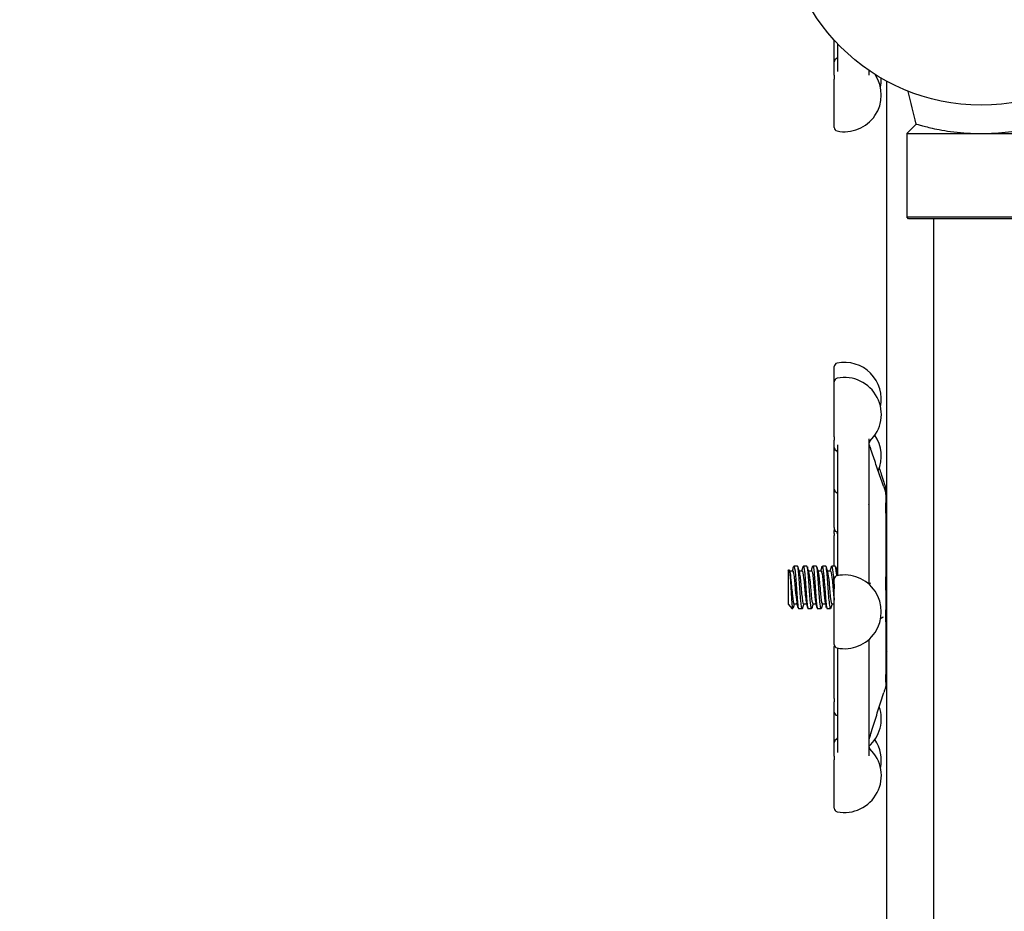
# Model space of a CAD drawing. Header units: inches. Extents: x 24 to 1128, y -69 to 748.
# Tile 338 of 656: x 447.18 to 455.86, y 675.49 to 683.35. Entities that reach past the tile are written whole.
import ezdxf

# ---------------------------------------------------------------- set-up
doc = ezdxf.new("R2010")
doc.units = ezdxf.units.IN
doc.header["$LTSCALE"] = 32
doc.header["$MEASUREMENT"] = 0
doc.layers.add('Dimension (ANSI)', color=7, linetype='Continuous', lineweight=25)
doc.layers.add('Visible (ANSI)', color=7, linetype='Continuous', lineweight=30)
doc.styles.add('Note Text (ANSI)', font='tahoma.ttf')
doc.dimstyles.new('SB Fraction-16 (ANSI)', dxfattribs={"dimscale": 32, "dimtxt": 0.125, "dimasz": 0.098425, "dimexe": 0.125, "dimexo": 0.0625, "dimgap": 0.031496, "dimtad": 0, "dimtih": 1, "dimtoh": 1, "dimdec": 4, "dimrnd": 1e-08, "dimzin": 0, "dimdsep": 46, "dimlunit": 5, "dimtxsty": 'Note Text (ANSI)', "dimcen": 0.09, "dimdle": 0.393701, "dimclrd": 256, "dimclre": 256, "dimclrt": 256, "dimadec": 0, "dimazin": 3, "dimtfac": 0.96, "dimtofl": 0, "dimtmove": 0, "dimatfit": 3, "dimfxl": 1, "dimfrac": 2, "dimtolj": 1, "dimtzin": 12, "dimlwd": -1, "dimlwe": -1, "dimarcsym": 0})

# ---------------------------------------------------------------- blocks, each defined once
blk = doc.blocks.new('*D18')
at = {"layer": 'Defpoints', "color": 0, "transparency": 16777216}
for p in [(468.7806, 692.6685), (316.9743, 544.6685), (468.7806, 544.6685)]:
    blk.add_point(p, dxfattribs=at)
at = {"layer": 'Dimension (ANSI)', "transparency": 16777216}
for p, q in [((466.7806, 692.6685), (312.9743, 692.6685)), ((316.9743, 689.5189), (316.9743, 626.7677)), ((316.9743, 547.8181), (316.9743, 620.5693)), ((466.7806, 544.6685), (312.9743, 544.6685))]:
    blk.add_line(p, q, dxfattribs=at)
for points in [[(316.4494, 689.5189), (317.4993, 689.5189), (316.9743, 692.6685)], [(316.4494, 547.8181), (317.4993, 547.8181), (316.9743, 544.6685)]]:
    blk.add_solid(points, dxfattribs=at)
at = {"layer": 'Dimension (ANSI)', "transparency": 16777216, "insert": (312.8723, 625.7599), "char_height": 4, "attachment_point": 1, "style": 'Note Text (ANSI)'}
blk.add_mtext('\\A1;148', dxfattribs=at)

msp = doc.modelspace()

# ---------------------------------------------------------------- linework, layer by layer
at = {"layer": 'Visible (ANSI)'}
for p, q in [((454.36292, 682.98011), (454.36292, 683.17109)), ((454.39417, 682.89427), (454.39417, 683.1376)), ((454.36292, 682.86212), (454.36292, 682.98011)), ((454.66667, 682.90596), (454.66667, 682.86257)), ((454.36292, 682.86212), (454.36292, 682.82823)), ((454.36292, 682.40173), (454.36292, 682.82823)), ((454.82542, 673.83215), (454.82542, 682.80885)), ((455.08562, 682.43211), (455.00167, 682.34815)), ((455.00167, 682.34815), (456.31417, 682.34815)), ((455.00167, 682.34815), (455.00167, 681.61378)), ((455.00167, 681.61378), (456.31417, 681.61378)), ((455.01729, 681.59815), (455.00167, 681.61378)), ((456.29854, 681.59815), (455.01729, 681.59815)), ((455.23792, 681.59815), (455.23792, 640.98303)), ((454.36292, 680.16104), (454.36292, 680.29386)), ((454.36292, 679.67531), (454.36292, 680.16104)), ((454.36292, 679.67531), (454.36292, 679.64718)), ((454.36292, 679.58265), (454.36292, 679.64718)), ((454.39417, 678.45988), (454.39417, 679.60507)), ((454.66667, 679.65725), (454.66667, 678.3777)), ((454.36292, 679.2149), (454.36292, 679.58265)), ((454.36292, 678.8748), (454.36292, 679.2149)), ((454.81667, 679.19151), (454.81667, 679.21498)), ((454.81667, 679.19154), (454.81667, 679.1744)), ((454.81667, 679.17277), (454.81667, 679.1744)), ((454.81667, 679.1679), (454.81667, 679.17269)), ((454.81667, 679.1679), (454.81667, 679.09289)), ((454.81667, 679.00291), (454.81667, 679.09289)), ((454.81667, 679.00291), (454.81667, 678.44229)), ((454.36292, 678.8748), (454.36292, 678.86755)), ((454.36292, 678.86717), (454.36292, 678.86755)), ((454.36292, 678.8226), (454.36292, 678.85051)), ((454.36292, 678.8226), (454.36292, 678.80619)), ((454.36292, 678.53529), (454.36292, 678.80619)), ((453.95542, 678.49475), (453.96361, 678.50361)), ((453.95542, 678.49475), (453.95542, 678.20087)), ((453.96842, 678.49362), (453.99709, 678.49362)), ((454.03875, 678.53529), (454.00786, 678.53529)), ((454.05175, 678.49362), (454.08042, 678.49362)), ((454.12208, 678.53529), (454.09119, 678.53529)), ((454.13509, 678.49362), (454.16375, 678.49362)), ((454.20542, 678.53529), (454.17453, 678.53529)), ((454.21842, 678.49362), (454.24709, 678.49362)), ((454.28875, 678.53529), (454.25786, 678.53529)), ((454.30175, 678.49362), (454.33042, 678.49362)), ((454.37208, 678.53529), (454.34119, 678.53529)), ((454.38509, 678.49362), (454.39417, 678.49362)), ((454.36292, 677.84507), (454.36292, 678.4207)), ((454.81667, 678.32453), (454.81667, 678.44229)), ((454.81667, 678.32453), (454.81667, 678.15054)), ((453.95582, 678.2004), (453.99288, 678.16029)), ((453.99288, 678.16029), (453.99288, 678.16963)), ((453.99708, 678.16029), (453.99288, 678.16029)), ((454.00786, 678.20196), (454.03653, 678.20196)), ((454.08042, 678.16029), (454.04953, 678.16029)), ((454.09119, 678.20196), (454.11986, 678.20196)), ((454.16375, 678.16029), (454.13286, 678.16029)), ((454.17453, 678.20196), (454.20319, 678.20196)), ((454.24708, 678.16029), (454.21619, 678.16029)), ((454.25786, 678.20196), (454.28653, 678.20196)), ((454.33042, 678.16029), (454.29953, 678.16029)), ((454.34119, 678.20196), (454.36292, 678.20196)), ((454.81667, 678.04454), (454.81667, 678.15054)), ((454.81667, 678.04454), (454.81667, 677.57959)), ((454.66667, 677.88807), (454.66667, 676.86257)), ((454.36292, 677.36885), (454.36292, 677.82841)), ((454.39417, 676.89427), (454.39417, 677.81324)), ((454.81667, 677.51331), (454.81667, 677.57959)), ((454.81667, 677.51331), (454.81667, 677.48079)), ((454.81667, 677.4806), (454.81667, 677.48079)), ((454.36292, 677.36885), (454.36292, 677.34085)), ((454.36292, 677.25003), (454.36292, 677.34085)), ((454.36292, 676.98011), (454.36292, 677.25003)), ((454.36292, 676.86212), (454.36292, 676.98011)), ((454.36292, 676.86212), (454.36292, 676.82823)), ((454.36292, 676.40173), (454.36292, 676.82823))]:
    msp.add_line(p, q, dxfattribs=at)
msp.add_circle((455.65792, 684.34815), 1.75, dxfattribs=at)
for centre, radius, start, end in [((454.39417, 682.98011), 0.03125, 120, 180), ((454.36292, 683.03424), 0.03125, 300, 329.413755), ((454.45292, 682.68954), 0.325, 258.463041, 33.251601), ((454.45292, 682.82236), 0.325, 348.209299, 2.346467), ((454.39417, 682.40173), 0.03125, 180, 258.463041), ((454.39417, 680.29386), 0.03125, 101.536959, 180), ((454.45292, 680.00604), 0.325, 348.209299, 101.536959), ((454.39417, 680.16104), 0.03125, 101.536959, 180), ((454.45292, 679.87322), 0.325, 313.449842, 101.536959), ((454.45292, 679.50546), 0.325, 336.380744, 34.45644), ((454.69792, 679.61459), 0.03125, 133.449842, 180), ((454.39417, 679.58265), 0.03125, 180, 240), ((454.36292, 679.52853), 0.03125, 0, 60), ((454.39417, 679.2149), 0.03125, 180, 240), ((454.36292, 679.16077), 0.03125, 0, 60), ((454.78542, 679.19154), 0.03125, 0, 48.711706), ((454.84792, 678.92904), 0.03125, 180, 223.94552), ((454.39417, 678.86717), 0.03125, 180, 240), ((454.39417, 678.85051), 0.03125, 164.540143, 180), ((454.36292, 678.81305), 0.03125, 0, 60), ((454.39417, 678.4207), 0.03125, 101.536959, 180), ((454.45292, 678.13288), 0.325, 258.463041, 101.536959), ((454.39417, 677.84507), 0.03125, 180, 258.463041), ((454.39417, 677.82841), 0.03125, 164.540143, 180), ((454.84792, 677.76654), 0.03125, 136.05448, 180), ((454.45292, 677.19012), 0.325, 311.152791, 19.038163), ((454.39417, 677.25003), 0.03125, 180, 258.463041), ((454.45292, 677.53784), 0.325, 258.463041, 259.585431), ((454.39417, 676.98011), 0.03125, 120, 180), ((454.36292, 677.03424), 0.03125, 300, 329.413755), ((454.45292, 676.82236), 0.325, 348.209299, 34.45644), ((454.45292, 676.68954), 0.325, 258.463041, 46.550158), ((454.69792, 676.94817), 0.03125, 180, 226.550158), ((454.39417, 676.40173), 0.03125, 180, 258.463041)]:
    msp.add_arc(centre, radius, start, end, dxfattribs=at)
for points, knots in [([(454.38982, 683.01833), (454.39073, 683.01987), (454.39152, 683.02117), (454.39283, 683.02339), (454.39335, 683.02431), (454.39391, 683.02537), (454.39406, 683.02567), (454.39417, 683.02591)], [0.51351333, 0.51351333, 0.51351333, 0.51351333, 0.55704859, 0.55704859, 0.60058386, 0.60058386, 0.62260676, 0.62260676, 0.62260676, 0.62260676]), ([(455.10262, 682.42711), (455.10781, 682.4256), (455.11408, 682.42382), (455.14592, 682.41496), (455.18307, 682.40514), (455.25183, 682.38997), (455.28032, 682.38417), (455.344, 682.373), (455.37919, 682.36763), (455.45411, 682.35852), (455.49393, 682.35478), (455.5754, 682.34975), (455.61705, 682.34847), (455.69879, 682.34847), (455.74043, 682.34975), (455.8219, 682.35478), (455.86173, 682.35852), (455.93665, 682.36763), (455.97183, 682.373), (456.03551, 682.38417), (456.064, 682.38997), (456.13277, 682.40514), (456.16992, 682.41496), (456.21864, 682.42852), (456.23021, 682.43211), (456.23021, 682.43211)], [0.3885394, 0.3885394, 0.3885394, 0.3885394, 0.5606588, 0.5606588, 1.1213177, 1.1213177, 1.4327287, 1.4327287, 1.7441397, 1.7441397, 2.0555507, 2.0555507, 2.3669617, 2.3669617, 2.6783727, 2.6783727, 2.9897837, 2.9897837, 3.3011947, 3.3011947, 3.6126057, 3.6126057, 4.1732646, 4.1732646, 4.7339234, 4.7339234, 4.7339234, 4.7339234]), ([(454.66667, 679.61497), (454.66667, 679.61418), (454.66667, 679.61339), (454.66668, 679.61213), (454.66668, 679.61171), (454.66669, 679.61104), (454.66669, 679.61083), (454.6667, 679.6105), (454.6667, 679.61039), (454.6667, 679.61015), (454.66671, 679.61002), (454.66671, 679.60983), (454.66671, 679.60976), (454.66672, 679.60966), (454.66672, 679.60963), (454.66672, 679.60955), (454.66672, 679.6095), (454.66672, 679.6094), (454.66672, 679.60935), (454.66673, 679.60929), (454.66673, 679.60927), (454.66673, 679.60922), (454.66673, 679.60921), (454.66673, 679.60919), (454.66673, 679.60919), (454.66673, 679.60919)], [0.010278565, 0.010278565, 0.010278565, 0.010278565, 0.019883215, 0.019883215, 0.024682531, 0.024682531, 0.026751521, 0.026751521, 0.027745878, 0.027745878, 0.028761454, 0.028761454, 0.029267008, 0.029267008, 0.029516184, 0.029516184, 0.030019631, 0.030019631, 0.030755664, 0.030755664, 0.031441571, 0.031441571, 0.032566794, 0.032566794, 0.03348156, 0.03348156, 0.03348156, 0.03348156]), ([(454.66669, 679.61095), (454.66676, 679.61076), (454.66685, 679.61053), (454.66705, 679.61001), (454.66716, 679.60972), (454.66901, 679.6053), (454.67101, 679.60131), (454.67351, 679.59539), (454.67448, 679.59302), (454.6778, 679.58462), (454.68016, 679.57816), (454.68332, 679.56921), (454.6841, 679.56695), (454.68488, 679.56471)], [0.09394711, 0.09394711, 0.09394711, 0.09394711, 0.09670762, 0.09670762, 0.09941434, 0.09941434, 0.13679204, 0.13679204, 0.16145778, 0.16145778, 0.2211622, 0.2211622, 0.24097602, 0.24097602, 0.24097602, 0.24097602]), ([(454.79978, 679.23362), (454.79214, 679.2557), (454.78449, 679.27778), (454.76919, 679.32193), (454.76153, 679.34401), (454.74622, 679.38815), (454.73856, 679.41022), (454.72323, 679.45437), (454.71556, 679.47644), (454.70022, 679.52057), (454.69255, 679.54264), (454.68488, 679.56471)], [0.47801542, 0.47801542, 0.47801542, 0.47801542, 0.67299233, 0.67299233, 0.86796925, 0.86796925, 1.06294616, 1.06294616, 1.25792307, 1.25792307, 1.45289998, 1.45289998, 1.45289998, 1.45289998]), ([(454.76014, 679.39945), (454.76579, 679.38174), (454.77144, 679.36404), (454.78474, 679.32233), (454.79238, 679.29833), (454.80002, 679.27433)], [1.28381628, 1.28381628, 1.28381628, 1.28381628, 1.42769616, 1.42769616, 1.62267307, 1.62267307, 1.62267307, 1.62267307]), ([(454.80002, 679.27433), (454.80195, 679.26829), (454.8039, 679.26213), (454.80738, 679.25106), (454.80894, 679.24608), (454.8111, 679.23908), (454.8118, 679.23681), (454.81309, 679.23255), (454.81369, 679.23053), (454.81484, 679.22658), (454.81529, 679.22498), (454.81577, 679.22288), (454.81589, 679.22229), (454.81609, 679.22119), (454.81616, 679.22079), (454.81628, 679.22004), (454.81632, 679.21976), (454.81638, 679.21931), (454.81641, 679.21915), (454.81645, 679.21882), (454.81647, 679.21865), (454.81652, 679.21818), (454.81655, 679.21789), (454.81659, 679.21736), (454.81661, 679.21713), (454.81662, 679.21682), (454.81663, 679.21676), (454.81663, 679.21663), (454.81664, 679.21657), (454.81664, 679.21647), (454.81664, 679.21645), (454.81664, 679.21641), (454.81664, 679.21639), (454.81664, 679.21635), (454.81665, 679.21633), (454.81665, 679.21629), (454.81665, 679.21626), (454.81666, 679.21586), (454.81667, 679.21543), (454.81667, 679.21502)], [0, 0, 0, 0, 0.04904125, 0.04904125, 0.08849266, 0.08849266, 0.10811986, 0.10811986, 0.12782693, 0.12782693, 0.15348254, 0.15348254, 0.16326303, 0.16326303, 0.16817878, 0.16817878, 0.17065213, 0.17065213, 0.17188532, 0.17188532, 0.17316402, 0.17316402, 0.17565897, 0.17565897, 0.17810714, 0.17810714, 0.17871796, 0.17871796, 0.17933326, 0.17933326, 0.17948698, 0.17948698, 0.17964227, 0.17964227, 0.17979785, 0.17979785, 0.18010973, 0.18010973, 0.18533912, 0.18533912, 0.18533912, 0.18533912]), ([(454.79978, 679.23362), (454.80151, 679.22862), (454.80326, 679.22353), (454.80686, 679.21255), (454.80874, 679.20654), (454.81135, 679.19766), (454.81219, 679.19469), (454.81335, 679.1903), (454.81374, 679.18876), (454.81461, 679.18508), (454.81503, 679.18311), (454.81547, 679.18064), (454.81557, 679.18005), (454.81571, 679.17917), (454.81574, 679.17892), (454.81581, 679.17852), (454.81583, 679.17838), (454.81587, 679.17808), (454.8159, 679.17793), (454.81593, 679.17769), (454.81594, 679.17761), (454.81597, 679.17745), (454.81598, 679.17737), (454.816, 679.17723), (454.81601, 679.17717), (454.81604, 679.177), (454.81605, 679.17691), (454.8161, 679.17657), (454.81611, 679.17653), (454.81611, 679.1765), (454.81612, 679.1765), (454.81612, 679.1765)], [0, 0, 0, 0, 0.04421352, 0.04421352, 0.09143567, 0.09143567, 0.1148414, 0.1148414, 0.12798974, 0.12798974, 0.14842503, 0.14842503, 0.15488355, 0.15488355, 0.15731825, 0.15731825, 0.15853645, 0.15853645, 0.15976362, 0.15976362, 0.16037577, 0.16037577, 0.16099044, 0.16099044, 0.16160454, 0.16160454, 0.16284514, 0.16284514, 0.16786615, 0.16786615, 0.16893992, 0.16893992, 0.16893992, 0.16893992]), ([(454.81598, 679.17736), (454.816, 679.17729), (454.81602, 679.17722), (454.81608, 679.17702), (454.81612, 679.17687), (454.81621, 679.17655), (454.81625, 679.17637), (454.81633, 679.17603), (454.81636, 679.17589), (454.81642, 679.17559), (454.81645, 679.17543), (454.81651, 679.17511), (454.81653, 679.17496), (454.81657, 679.17464), (454.81659, 679.17448), (454.81661, 679.17424), (454.81662, 679.17416), (454.81663, 679.17401), (454.81663, 679.17394), (454.81665, 679.17375), (454.81665, 679.17366), (454.81666, 679.17343), (454.81666, 679.17334), (454.81667, 679.17313), (454.81667, 679.17304), (454.81667, 679.17288), (454.81667, 679.17279), (454.81667, 679.17271)], [0.2261265, 0.2261265, 0.2261265, 0.2261265, 0.227574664, 0.227574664, 0.230038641, 0.230038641, 0.23225074, 0.23225074, 0.233479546, 0.233479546, 0.234712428, 0.234712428, 0.235932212, 0.235932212, 0.23714975, 0.23714975, 0.237762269, 0.237762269, 0.238377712, 0.238377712, 0.239624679, 0.239624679, 0.242081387, 0.242081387, 0.246210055, 0.246210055, 0.250348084, 0.250348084, 0.250348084, 0.250348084]), ([(454.6683, 679.0788), (454.6683, 679.0788), (454.6683, 679.0788), (454.66829, 679.07882), (454.66828, 679.07885), (454.66821, 679.079), (454.66816, 679.07913), (454.66803, 679.07941), (454.66797, 679.07955), (454.6678, 679.0799), (454.66769, 679.08014), (454.66729, 679.08094), (454.66698, 679.08155), (454.66667, 679.08216)], [0.092876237, 0.092876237, 0.092876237, 0.092876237, 0.093349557, 0.093349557, 0.09552105, 0.09552105, 0.097869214, 0.097869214, 0.099519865, 0.099519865, 0.10185373, 0.10185373, 0.107308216, 0.107308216, 0.107308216, 0.107308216]), ([(453.96361, 678.50361), (453.96397, 678.50401), (453.96434, 678.50411), (453.96607, 678.50322), (453.9674, 678.49842), (453.97009, 678.48113), (453.97142, 678.46861), (453.97411, 678.43723), (453.97545, 678.41852), (453.97814, 678.37717), (453.97947, 678.35486), (453.98216, 678.30946), (453.9835, 678.28681), (453.98619, 678.24419), (453.98752, 678.22472), (453.99022, 678.19164), (453.99155, 678.1785), (453.99288, 678.16963)], [-1.2427303, -1.2427303, -1.2427303, -1.2427303, -1.200467, -1.200467, -1.0416694, -1.0416694, -0.8786368, -0.8786368, -0.7113708, -0.7113708, -0.5398726, -0.5398726, -0.3641439, -0.3641439, -0.1841858, -0.1841858, 0, 0, 0, 0]), ([(453.97068, 678.48526), (453.97414, 678.47243), (453.97759, 678.44552), (453.98105, 678.4113), (453.98533, 678.369), (453.9896, 678.31669), (453.99387, 678.27582), (453.99814, 678.23497), (454.00242, 678.20668), (454.00669, 678.20253), (454.00708, 678.20215), (454.00747, 678.20197), (454.00786, 678.20199)], [6.621339, 6.621339, 6.621339, 6.621339, 7.4033745, 7.4033745, 7.4033745, 8.3701398, 8.3701398, 8.3701398, 9.3362117, 9.3362117, 9.3362117, 9.424778, 9.424778, 9.424778, 9.424778]), ([(453.99709, 678.49344), (454.00029, 678.49321), (454.00349, 678.48035), (454.00669, 678.45702), (454.01096, 678.4259), (454.01523, 678.37701), (454.01951, 678.33038), (454.02378, 678.28375), (454.02805, 678.24067), (454.03232, 678.21878), (454.03297, 678.21545), (454.03362, 678.21262), (454.03427, 678.2103)], [6.2831853, 6.2831853, 6.2831853, 6.2831853, 7.0074496, 7.0074496, 7.0074496, 7.9736666, 7.9736666, 7.9736666, 8.9397805, 8.9397805, 8.9397805, 9.0866243, 9.0866243, 9.0866243, 9.0866243]), ([(454.00432, 678.52864), (454.00452, 678.52939), (454.00472, 678.53007), (454.00492, 678.5307), (454.00893, 678.54318), (454.01294, 678.52883), (454.01695, 678.49292), (454.02096, 678.45708), (454.02496, 678.40054), (454.02897, 678.34395), (454.03298, 678.28726), (454.03699, 678.23174), (454.041, 678.19774), (454.04384, 678.17364), (454.04669, 678.16072), (454.04953, 678.16051)], [6.0162011, 6.0162011, 6.0162011, 6.0162011, 6.061332, 6.061332, 6.061332, 6.968806, 6.968806, 6.968806, 7.8744508, 7.8744508, 7.8744508, 8.7817425, 8.7817425, 8.7817425, 9.424778, 9.424778, 9.424778, 9.424778]), ([(454.08396, 678.16716), (454.08279, 678.1627), (454.08162, 678.16032), (454.08045, 678.16029), (454.0764, 678.16017), (454.07235, 678.18795), (454.0683, 678.23327), (454.06427, 678.27839), (454.06024, 678.33989), (454.05621, 678.39504), (454.05219, 678.44997), (454.04818, 678.49741), (454.04416, 678.51992), (454.04236, 678.53002), (454.04055, 678.53501), (454.03875, 678.53497)], [-15.9749474, -15.9749474, -15.9749474, -15.9749474, -15.710016, -15.710016, -15.710016, -14.7941843, -14.7941843, -14.7941843, -13.8824397, -13.8824397, -13.8824397, -12.9741281, -12.9741281, -12.9741281, -12.5663706, -12.5663706, -12.5663706, -12.5663706]), ([(454.05401, 678.48514), (454.05532, 678.48047), (454.05662, 678.47384), (454.05792, 678.46536), (454.06219, 678.43759), (454.06646, 678.39064), (454.07073, 678.34372), (454.075, 678.29681), (454.07927, 678.25122), (454.08354, 678.2256), (454.08609, 678.21028), (454.08864, 678.20235), (454.09119, 678.20226)], [12.9045243, 12.9045243, 12.9045243, 12.9045243, 13.1994868, 13.1994868, 13.1994868, 14.1650562, 14.1650562, 14.1650562, 15.1305271, 15.1305271, 15.1305271, 15.7079633, 15.7079633, 15.7079633, 15.7079633]), ([(454.08042, 678.49345), (454.08147, 678.49353), (454.08251, 678.49225), (454.08356, 678.48955), (454.08783, 678.47854), (454.0921, 678.44409), (454.09637, 678.4003), (454.10064, 678.35651), (454.1049, 678.3046), (454.10917, 678.26579), (454.11198, 678.24024), (454.11479, 678.22084), (454.1176, 678.21045)], [12.5663706, 12.5663706, 12.5663706, 12.5663706, 12.8032209, 12.8032209, 12.8032209, 13.7688308, 13.7688308, 13.7688308, 14.734342, 14.734342, 14.734342, 15.3698096, 15.3698096, 15.3698096, 15.3698096]), ([(454.08765, 678.5286), (454.08814, 678.53045), (454.08863, 678.53193), (454.08912, 678.533), (454.09313, 678.54183), (454.09714, 678.52357), (454.10115, 678.48492), (454.10516, 678.44627), (454.10917, 678.38806), (454.11317, 678.3316), (454.11718, 678.27515), (454.12119, 678.22166), (454.1252, 678.19072), (454.12775, 678.171), (454.13031, 678.16071), (454.13286, 678.16057)], [12.2993864, 12.2993864, 12.2993864, 12.2993864, 12.4100129, 12.4100129, 12.4100129, 13.3168593, 13.3168593, 13.3168593, 14.2236185, 14.2236185, 14.2236185, 15.130291, 15.130291, 15.130291, 15.7079633, 15.7079633, 15.7079633, 15.7079633]), ([(454.16729, 678.16701), (454.16667, 678.16465), (454.16605, 678.16289), (454.16542, 678.16178), (454.16138, 678.15458), (454.15733, 678.17511), (454.15328, 678.21571), (454.14925, 678.25623), (454.14521, 678.31583), (454.14117, 678.37241), (454.13714, 678.42888), (454.13311, 678.4811), (454.12908, 678.50978), (454.12675, 678.52639), (454.12442, 678.5349), (454.12208, 678.53498)], [-22.2581327, -22.2581327, -22.2581327, -22.2581327, -22.1173036, -22.1173036, -22.1173036, -21.2019377, -21.2019377, -21.2019377, -20.2886606, -20.2886606, -20.2886606, -19.3773067, -19.3773067, -19.3773067, -18.8495559, -18.8495559, -18.8495559, -18.8495559]), ([(454.13735, 678.48525), (454.14074, 678.47263), (454.14414, 678.44646), (454.14754, 678.41304), (454.15181, 678.3711), (454.15607, 678.31889), (454.16034, 678.27775), (454.16459, 678.2367), (454.16885, 678.2078), (454.17311, 678.20279), (454.17358, 678.20224), (454.17405, 678.20198), (454.17453, 678.20201)], [19.1877096, 19.1877096, 19.1877096, 19.1877096, 19.9564324, 19.9564324, 19.9564324, 20.9213285, 20.9213285, 20.9213285, 21.8840483, 21.8840483, 21.8840483, 21.9911486, 21.9911486, 21.9911486, 21.9911486]), ([(454.16375, 678.49343), (454.1669, 678.4932), (454.17004, 678.48085), (454.17318, 678.4583), (454.17745, 678.42769), (454.18171, 678.37915), (454.18598, 678.3325), (454.19024, 678.28586), (454.19451, 678.2424), (454.19878, 678.21987), (454.19949, 678.21607), (454.20021, 678.21289), (454.20093, 678.21033)], [18.8495559, 18.8495559, 18.8495559, 18.8495559, 19.5604441, 19.5604441, 19.5604441, 20.5253788, 20.5253788, 20.5253788, 21.4902198, 21.4902198, 21.4902198, 21.6529949, 21.6529949, 21.6529949, 21.6529949]), ([(454.17099, 678.52854), (454.17175, 678.53145), (454.17252, 678.53346), (454.17329, 678.53447), (454.1773, 678.53976), (454.1813, 678.51782), (454.18531, 678.47669), (454.18931, 678.43556), (454.19332, 678.37612), (454.19733, 678.32011), (454.20133, 678.2641), (454.20534, 678.21272), (454.20934, 678.18475), (454.21163, 678.16881), (454.21391, 678.16067), (454.21619, 678.1606)], [18.5825718, 18.5825718, 18.5825718, 18.5825718, 18.7561262, 18.7561262, 18.7561262, 19.6623744, 19.6623744, 19.6623744, 20.5685395, 20.5685395, 20.5685395, 21.474622, 21.474622, 21.474622, 21.9911486, 21.9911486, 21.9911486, 21.9911486]), ([(454.25063, 678.16694), (454.25044, 678.16624), (454.25025, 678.16559), (454.25006, 678.165), (454.24605, 678.15235), (454.24203, 678.16659), (454.23801, 678.20247), (454.234, 678.23832), (454.22999, 678.295), (454.22597, 678.35173), (454.22196, 678.40841), (454.21795, 678.4639), (454.21394, 678.49788), (454.2111, 678.52195), (454.20826, 678.53486), (454.20542, 678.53507)], [-28.541318, -28.541318, -28.541318, -28.541318, -28.4988988, -28.4988988, -28.4988988, -27.5903346, -27.5903346, -27.5903346, -26.6825411, -26.6825411, -26.6825411, -25.7754795, -25.7754795, -25.7754795, -25.1327412, -25.1327412, -25.1327412, -25.1327412]), ([(454.22068, 678.48505), (454.22242, 678.47876), (454.22417, 678.46902), (454.22591, 678.45618), (454.23026, 678.42425), (454.2346, 678.37409), (454.23894, 678.32685), (454.24328, 678.27963), (454.24762, 678.23671), (454.25196, 678.21616), (454.25393, 678.20685), (454.25589, 678.20226), (454.25786, 678.2023)], [25.4708949, 25.4708949, 25.4708949, 25.4708949, 25.8655971, 25.8655971, 25.8655971, 26.8476199, 26.8476199, 26.8476199, 27.8292662, 27.8292662, 27.8292662, 28.2743339, 28.2743339, 28.2743339, 28.2743339]), ([(454.24709, 678.49333), (454.24864, 678.49342), (454.25019, 678.4906), (454.25174, 678.48472), (454.25609, 678.4683), (454.26043, 678.4285), (454.26477, 678.38209), (454.26911, 678.33571), (454.27345, 678.28409), (454.27779, 678.24899), (454.27995, 678.23153), (454.28211, 678.21841), (454.28427, 678.21054)], [25.1327412, 25.1327412, 25.1327412, 25.1327412, 25.4839322, 25.4839322, 25.4839322, 26.4661023, 26.4661023, 26.4661023, 27.4478945, 27.4478945, 27.4478945, 27.9361802, 27.9361802, 27.9361802, 27.9361802]), ([(454.25432, 678.52848), (454.25535, 678.53238), (454.25638, 678.53468), (454.2574, 678.53518), (454.26141, 678.53714), (454.26541, 678.51185), (454.26941, 678.46854), (454.27342, 678.42524), (454.27742, 678.36486), (454.28143, 678.30946), (454.28543, 678.25406), (454.28943, 678.20482), (454.29344, 678.17973), (454.29547, 678.167), (454.2975, 678.16062), (454.29953, 678.16061)], [24.8657571, 24.8657571, 24.8657571, 24.8657571, 25.0981395, 25.0981395, 25.0981395, 26.0038186, 26.0038186, 26.0038186, 26.9094187, 26.9094187, 26.9094187, 27.8149406, 27.8149406, 27.8149406, 28.2743339, 28.2743339, 28.2743339, 28.2743339]), ([(454.33396, 678.16695), (454.33018, 678.15302), (454.32639, 678.16216), (454.32261, 678.19187), (454.31857, 678.22359), (454.31453, 678.27807), (454.31049, 678.33506), (454.30645, 678.39199), (454.30241, 678.45017), (454.29838, 678.48804), (454.29517, 678.51815), (454.29196, 678.53489), (454.28875, 678.53515)], [-34.8245034, -34.8245034, -34.8245034, -34.8245034, -33.9686925, -33.9686925, -33.9686925, -33.0546668, -33.0546668, -33.0546668, -32.141653, -32.141653, -32.141653, -31.4159265, -31.4159265, -31.4159265, -31.4159265]), ([(454.30401, 678.48537), (454.30834, 678.46959), (454.31266, 678.43054), (454.31698, 678.38454), (454.32131, 678.33847), (454.32564, 678.28676), (454.32997, 678.25112), (454.33371, 678.22032), (454.33745, 678.20229), (454.34119, 678.20203)], [31.7540802, 31.7540802, 31.7540802, 31.7540802, 32.7319702, 32.7319702, 32.7319702, 33.7114291, 33.7114291, 33.7114291, 34.5575192, 34.5575192, 34.5575192, 34.5575192]), ([(454.33042, 678.49361), (454.33455, 678.49348), (454.33869, 678.47094), (454.34282, 678.43434), (454.34716, 678.39602), (454.35149, 678.34341), (454.35582, 678.29858), (454.35818, 678.27408), (454.36055, 678.2523), (454.36292, 678.23568)], [31.4159265, 31.4159265, 31.4159265, 31.4159265, 32.351308, 32.351308, 32.351308, 33.3309049, 33.3309049, 33.3309049, 33.8663136, 33.8663136, 33.8663136, 33.8663136]), ([(454.33765, 678.52833), (454.33926, 678.53439), (454.34086, 678.5366), (454.34246, 678.53443), (454.34658, 678.52887), (454.3507, 678.49456), (454.35482, 678.4447), (454.35752, 678.41205), (454.36022, 678.37324), (454.36292, 678.3352)], [31.1489424, 31.1489424, 31.1489424, 31.1489424, 31.5116481, 31.5116481, 31.5116481, 32.4435606, 32.4435606, 32.4435606, 33.0538425, 33.0538425, 33.0538425, 33.0538425]), ([(454.38522, 678.45061), (454.38463, 678.45759), (454.38404, 678.46427), (454.38345, 678.47056), (454.37966, 678.51104), (454.37587, 678.53509), (454.37208, 678.53527)], [-38.68929977, -38.68929977, -38.68929977, -38.68929977, -38.55601033, -38.55601033, -38.55601033, -37.69911184, -37.69911184, -37.69911184, -37.69911184]), ([(454.39295, 678.4523), (454.39345, 678.45382), (454.39386, 678.45556), (454.39413, 678.45825), (454.39417, 678.45906), (454.39417, 678.45988)], [0.236754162, 0.236754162, 0.236754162, 0.236754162, 0.249550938, 0.249550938, 0.254927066, 0.254927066, 0.254927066, 0.254927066]), ([(454.67317, 678.38402), (454.67333, 678.38409), (454.67362, 678.38421), (454.67448, 678.38455), (454.67498, 678.38475), (454.67644, 678.3853), (454.67744, 678.38564), (454.67971, 678.38633), (454.68098, 678.38667), (454.68285, 678.38713), (454.68351, 678.38729), (454.68374, 678.38735), (454.68376, 678.38735), (454.68376, 678.38735)], [0, 0, 0, 0, 0.007377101, 0.007377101, 0.01406314, 0.01406314, 0.025814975, 0.025814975, 0.04239606, 0.04239606, 0.056138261, 0.056138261, 0.059141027, 0.059141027, 0.059141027, 0.059141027]), ([(454.00063, 678.16721), (453.99908, 678.16138), (453.99753, 678.15913), (453.99599, 678.16093), (453.99495, 678.16214), (453.99392, 678.16506), (453.99288, 678.16963)], [-9.69176213, -9.69176213, -9.69176213, -9.69176213, -9.34211053, -9.34211053, -9.34211053, -9.10788499, -9.10788499, -9.10788499, -9.10788499]), ([(454.79423, 678.08603), (454.79423, 678.08603), (454.79403, 678.0859), (454.7934, 678.08548), (454.79294, 678.08518), (454.79156, 678.08429), (454.79052, 678.08365), (454.78847, 678.08248), (454.78751, 678.08196), (454.7856, 678.08102), (454.78464, 678.08058), (454.78338, 678.08005), (454.78298, 678.07989), (454.78236, 678.07964), (454.78216, 678.07956), (454.78203, 678.0795)], [0.117693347, 0.117693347, 0.117693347, 0.117693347, 0.126564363, 0.126564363, 0.136369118, 0.136369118, 0.151820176, 0.151820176, 0.163546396, 0.163546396, 0.174401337, 0.174401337, 0.180069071, 0.180069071, 0.186154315, 0.186154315, 0.186154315, 0.186154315]), ([(454.66667, 677.51457), (454.66672, 677.51468), (454.66675, 677.51476), (454.66681, 677.51491), (454.66682, 677.51494), (454.66682, 677.51494)], [0.0912806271, 0.0912806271, 0.0912806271, 0.0912806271, 0.0933756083, 0.0933756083, 0.0971308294, 0.0971308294, 0.0971308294, 0.0971308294]), ([(454.81667, 677.48056), (454.81667, 677.48027), (454.81666, 677.47997), (454.81666, 677.47957), (454.81665, 677.47944), (454.81665, 677.4793), (454.81665, 677.47929), (454.81665, 677.47925), (454.81665, 677.47924), (454.81664, 677.47922), (454.81664, 677.4792), (454.81664, 677.47918), (454.81664, 677.47916), (454.81664, 677.47913), (454.81664, 677.47912), (454.81664, 677.47904), (454.81663, 677.47898), (454.81663, 677.47884), (454.81662, 677.47877), (454.81661, 677.47845), (454.81659, 677.4782), (454.81655, 677.47774), (454.81653, 677.47755), (454.81649, 677.47714), (454.81646, 677.47691), (454.81642, 677.47657), (454.81641, 677.47646), (454.81637, 677.47615), (454.81634, 677.47595), (454.81626, 677.47542), (454.81621, 677.47511), (454.81595, 677.47354), (454.81578, 677.47273), (454.8153, 677.47067), (454.81495, 677.4694), (454.81416, 677.46665), (454.8138, 677.46541), (454.81287, 677.46229), (454.81227, 677.46032), (454.81081, 677.45555), (454.80992, 677.45267), (454.8074, 677.44458), (454.80571, 677.43919), (454.8027, 677.42965), (454.80135, 677.42543), (454.80002, 677.42125)], [0, 0, 0, 0, 0.00362842, 0.00362842, 0.00532519, 0.00532519, 0.00554032, 0.00554032, 0.00564719, 0.00564719, 0.00575426, 0.00575426, 0.00586107, 0.00586107, 0.00596752, 0.00596752, 0.00651065, 0.00651065, 0.00722842, 0.00722842, 0.00979214, 0.00979214, 0.01150055, 0.01150055, 0.01323284, 0.01323284, 0.01408567, 0.01408567, 0.01568092, 0.01568092, 0.01876516, 0.01876516, 0.03322078, 0.03322078, 0.05370694, 0.05370694, 0.06706984, 0.06706984, 0.0851491, 0.0851491, 0.10914392, 0.10914392, 0.1514834, 0.1514834, 0.1854543, 0.1854543, 0.1854543, 0.1854543]), ([(454.68513, 677.06134), (454.6928, 677.08533), (454.70047, 677.10932), (454.71581, 677.1573), (454.72348, 677.18129), (454.7388, 677.22928), (454.74646, 677.25327), (454.76178, 677.30126), (454.76943, 677.32526), (454.78474, 677.37325), (454.79238, 677.39725), (454.80002, 677.42125)], [0.6477885, 0.6477885, 0.6477885, 0.6477885, 0.84276542, 0.84276542, 1.03774233, 1.03774233, 1.23271925, 1.23271925, 1.42769616, 1.42769616, 1.62267307, 1.62267307, 1.62267307, 1.62267307]), ([(454.38982, 677.01833), (454.39073, 677.01987), (454.39152, 677.02117), (454.39283, 677.02339), (454.39335, 677.02431), (454.39391, 677.02537), (454.39406, 677.02567), (454.39417, 677.02591)], [0.51351333, 0.51351333, 0.51351333, 0.51351333, 0.55704859, 0.55704859, 0.60058386, 0.60058386, 0.62260676, 0.62260676, 0.62260676, 0.62260676]), ([(454.68513, 677.06134), (454.68228, 677.05244), (454.6794, 677.04348), (454.67461, 677.02897), (454.67257, 677.0229), (454.6699, 677.0153), (454.66907, 677.01299), (454.66747, 677.00875), (454.66711, 677.00764), (454.66694, 677.00655), (454.66692, 677.00642), (454.66688, 677.00612), (454.66687, 677.00599), (454.66684, 677.00575), (454.66683, 677.00565), (454.66682, 677.00549), (454.66682, 677.00543), (454.66681, 677.00531), (454.6668, 677.00525), (454.66679, 677.00507), (454.66678, 677.00496), (454.66676, 677.00464), (454.66675, 677.00447), (454.66672, 677.00367), (454.66671, 677.00324), (454.66666, 677.00114), (454.66667, 676.99954), (454.66667, 676.99791)], [0, 0, 0, 0, 0.07240015, 0.07240015, 0.12884673, 0.12884673, 0.15776448, 0.15776448, 0.18742127, 0.18742127, 0.19102978, 0.19102978, 0.19284515, 0.19284515, 0.1937591, 0.1937591, 0.19421308, 0.19421308, 0.19466735, 0.19466735, 0.19558844, 0.19558844, 0.19742089, 0.19742089, 0.20472787, 0.20472787, 0.23309585, 0.23309585, 0.23309585, 0.23309585])]:
    msp.add_open_spline(points, degree=3, knots=knots, dxfattribs=at)
for points in [[(455.08562, 682.43211), (455.06226, 682.52825), (455.03858, 682.62431), (455.01522, 682.72044)], [(455.08562, 682.43211), (455.08562, 682.43211), (455.09118, 682.43039), (455.10262, 682.42711)], [(453.96684, 678.49944), (453.96811, 678.49475), (453.96939, 678.49006), (453.97068, 678.48537)], [(453.99486, 678.49362), (453.99804, 678.50529), (454.00119, 678.51697), (454.00432, 678.52865)], [(454.04229, 678.52865), (454.04616, 678.51421), (454.05006, 678.49978), (454.05401, 678.48537)], [(454.07819, 678.49362), (454.08137, 678.50529), (454.08452, 678.51697), (454.08765, 678.52865)], [(454.12563, 678.52865), (454.1295, 678.51421), (454.13339, 678.49978), (454.13735, 678.48537)], [(454.16153, 678.49362), (454.16471, 678.50529), (454.16786, 678.51697), (454.17099, 678.52865)], [(454.20896, 678.52865), (454.21283, 678.51421), (454.21673, 678.49978), (454.22068, 678.48537)], [(454.24486, 678.49362), (454.24804, 678.50529), (454.25119, 678.51697), (454.25432, 678.52865)], [(454.29229, 678.52865), (454.29616, 678.51421), (454.30006, 678.49978), (454.30401, 678.48537)], [(454.32819, 678.49362), (454.33137, 678.50529), (454.33452, 678.51697), (454.33765, 678.52865)], [(454.37563, 678.52865), (454.3795, 678.51421), (454.38339, 678.49978), (454.38735, 678.48537)], [(454.38735, 678.48507), (454.38925, 678.47807), (454.39115, 678.46698), (454.39305, 678.45256)], [(454.66667, 678.38138), (454.66884, 678.38226), (454.67101, 678.38314), (454.67317, 678.38402)], [(454.04599, 678.16693), (454.04212, 678.18137), (454.03822, 678.1958), (454.03427, 678.21022)], [(454.12932, 678.16693), (454.12545, 678.18137), (454.12155, 678.1958), (454.1176, 678.21022)], [(454.21265, 678.16693), (454.20878, 678.18137), (454.20488, 678.1958), (454.20093, 678.21022)], [(454.29599, 678.16693), (454.29212, 678.18137), (454.28822, 678.1958), (454.28427, 678.21022)], [(453.95582, 678.2004), (453.95569, 678.20054), (453.95555, 678.2007), (453.95542, 678.20087)], [(454.01009, 678.20196), (454.00691, 678.19029), (454.00376, 678.17862), (454.00063, 678.16693)], [(454.09342, 678.20196), (454.09024, 678.19029), (454.08709, 678.17862), (454.08396, 678.16693)], [(454.17675, 678.20196), (454.17357, 678.19029), (454.17042, 678.17862), (454.16729, 678.16693)], [(454.26009, 678.20196), (454.25691, 678.19029), (454.25376, 678.17862), (454.25063, 678.16693)], [(454.34342, 678.20196), (454.34024, 678.19029), (454.33709, 678.17862), (454.33396, 678.16693)], [(454.77286, 678.07577), (454.77592, 678.07702), (454.77897, 678.07826), (454.78203, 678.0795)]]:
    msp.add_open_spline(points, degree=3, dxfattribs=at)

# ---------------------------------------------------------------- dimensions: what is measured, and where the dimension line sits
at = {"layer": 'Dimension (ANSI)'}
dim = msp.add_linear_dim(base=(316.97435, 544.66853), p1=(468.78063, 692.66853), p2=(468.78063, 544.66853), angle=90, dimstyle='SB Fraction-16 (ANSI)', override={"dimgap": 0.031496, "dimdec": 4, "dimtol": 0, "dimlim": 0, "dimtp": 0, "dimtm": 0, "dimtdec": 2, "dimatfit": 1}, dxfattribs=at)
dim.commit()
dim.dimension.update_dxf_attribs({"geometry": '*D18', "text_midpoint": (316.97435, 623.66853), "dimtype": 160})

doc.saveas('drawing.dxf')
